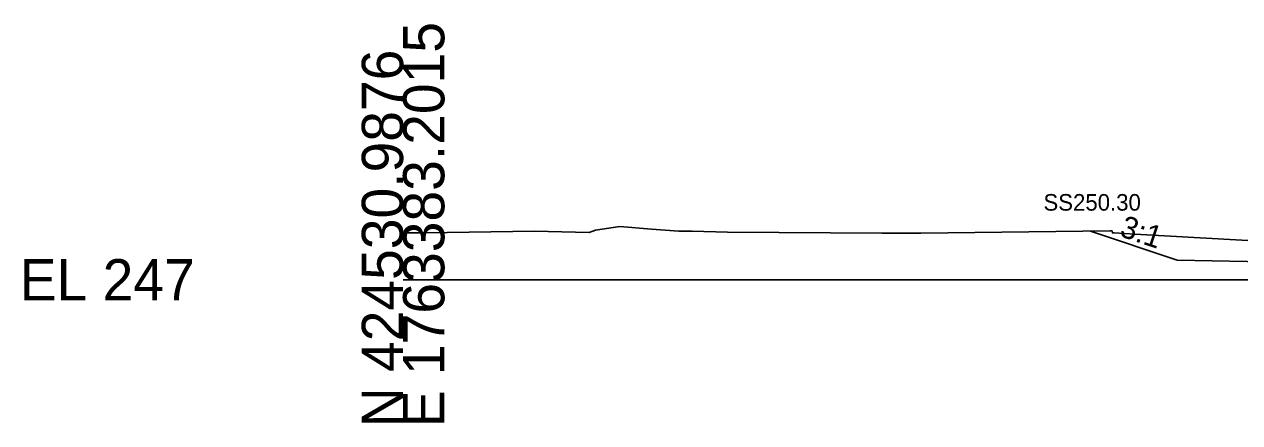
# Model space of a CAD drawing. Extents: x -26 to 3203, y -11010 to 4024.
# Drawn here: x 1974.3 to 2056.7, y -1009.7 to -982.7 of the extents above; entities that cross this region are included whole.
import ezdxf

# ---------------------------------------------------------------- set-up
doc = ezdxf.new("R2010")
doc.units = 0
for name, color, linetype in [('Default', 7, 'Continuous'), ('Exist Cross Section Cell', 7, 'Continuous'), ('Exist XS Ground Line', 7, 'Continuous'), ('Prop CMT Slope Grass', 7, 'Continuous'), ('Prop XS Side Slope Text', 7, 'Continuous'), ('Prop XS SS Elevation Text', 7, 'Continuous'), ('Scratch_Level_0', 7, 'Continuous')]:
    doc.layers.add(name, color=color, linetype=linetype)

msp = doc.modelspace()

# ---------------------------------------------------------------- linework, layer by layer
at = {"layer": 'Exist Cross Section Cell'}
msp.add_line((2000, -1000), (2100, -1000), dxfattribs=at)
at = {"layer": 'Exist XS Ground Line'}
msp.add_lwpolyline([(2000, -996.822), (2001.528, -996.822), (2008.91, -996.696), (2012.62, -996.796), (2013.047, -996.644), (2014.71, -996.395), (2016.853, -996.568), (2018.705, -996.7), (2019.602, -996.7), (2022.016, -996.761), (2032.469, -996.833), (2035.122, -996.843), (2047.94, -996.685), (2048.096, -996.681), (2048.113, -996.819), (2048.12, -996.819), (2048.228, -996.821), (2049.642, -996.91), (2061.334, -997.564)], dxfattribs=at)
msp.add_lwpolyline([(2000, -996.822), (2001.528, -996.822), (2008.91, -996.696), (2012.62, -996.796), (2013.047, -996.644), (2014.71, -996.395), (2016.853, -996.568), (2018.705, -996.7), (2019.602, -996.7), (2022.016, -996.761), (2032.469, -996.833), (2035.122, -996.843), (2047.94, -996.685), (2048.096, -996.681), (2048.113, -996.819), (2048.12, -996.819), (2048.228, -996.821), (2049.642, -996.91), (2061.334, -997.564)], dxfattribs=at)
msp.add_lwpolyline([(2000, -996.822), (2001.528, -996.822), (2008.91, -996.696), (2012.62, -996.796), (2013.047, -996.644), (2014.71, -996.395), (2016.853, -996.568), (2018.705, -996.7), (2019.602, -996.7), (2022.016, -996.761), (2032.469, -996.833), (2035.122, -996.843), (2047.94, -996.685), (2048.096, -996.681), (2048.113, -996.819), (2048.12, -996.819), (2048.228, -996.821), (2049.642, -996.91), (2061.334, -997.564)], dxfattribs=at)
msp.add_lwpolyline([(2000, -996.822), (2001.528, -996.822), (2008.91, -996.696), (2012.62, -996.796), (2013.047, -996.644), (2014.71, -996.395), (2016.853, -996.568), (2018.705, -996.7), (2019.602, -996.7), (2022.016, -996.761), (2032.469, -996.833), (2035.122, -996.843), (2047.94, -996.685), (2048.096, -996.681), (2048.113, -996.819), (2048.12, -996.819), (2048.228, -996.821), (2049.642, -996.91), (2061.334, -997.564)], dxfattribs=at)
msp.add_lwpolyline([(2000, -996.822), (2001.528, -996.822), (2008.91, -996.696), (2012.62, -996.796), (2013.047, -996.644), (2014.71, -996.395), (2016.853, -996.568), (2018.705, -996.7), (2019.602, -996.7), (2022.016, -996.761), (2032.469, -996.833), (2035.122, -996.843), (2047.94, -996.685), (2048.096, -996.681), (2048.113, -996.819), (2048.12, -996.819), (2048.228, -996.821), (2049.642, -996.91), (2061.334, -997.564)], dxfattribs=at)
at = {"layer": 'Prop CMT Slope Grass'}
msp.add_lwpolyline([(2061.999, -998.85), (2052.499, -998.66), (2046.623, -996.701)], dxfattribs=at)

# ---------------------------------------------------------------- texts
at = {"layer": 'Default'}
msp.add_text('-', height=0.0001, dxfattribs=at).set_placement((2000, -1000))
at = {"layer": 'Exist Cross Section Cell'}
for s, p in [('E 1763383.2015', (2002.8, -1010)), ('N 424530.9876', (2000, -1010))]:
    msp.add_text(s, height=2.8, rotation=90, dxfattribs=at).set_placement(p)
msp.add_text('EL 247', height=2.8, dxfattribs=at).set_placement((1974, -1001.4))
at = {"layer": 'Prop XS Side Slope Text'}
msp.add_text('3:1', height=1.5, rotation=341.56507, dxfattribs=at).set_placement((2048.528, -997.02))
at = {"layer": 'Prop XS SS Elevation Text'}
msp.add_text('SS250.30', height=1.125, dxfattribs=at).set_placement((2043.437, -995.311))
at = {"layer": 'Scratch_Level_0'}
for s, p in [('Exterior Boundary', (2046.464, -996.711)), ('LT_Slope_Cut', (2046.519, -996.711)), ('LT_CSLP_Pnt', (2052.401, -998.67))]:
    msp.add_text(s, height=0.02, dxfattribs=at).set_placement(p)

doc.saveas('drawing.dxf')
